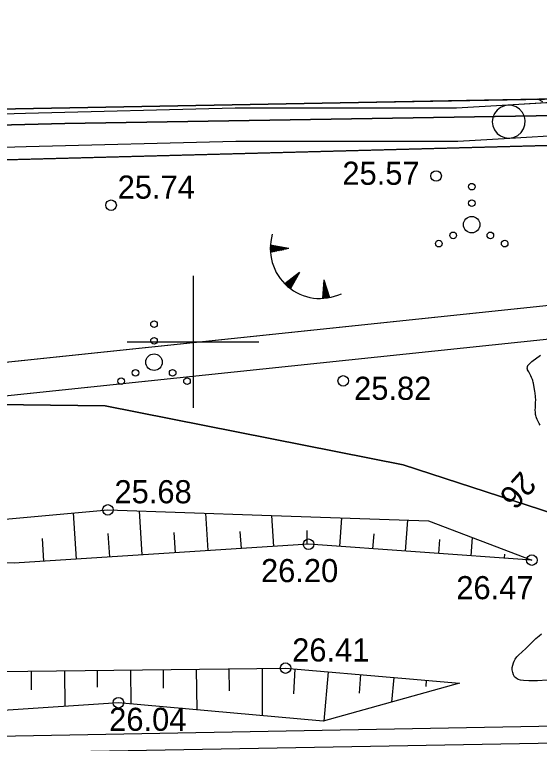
# Model space of a CAD drawing. Extents: x 509422 to 615075, y 6525431 to 6565970.
# Drawn here: x 512889.18 to 512921.01, y 6565875.66 to 6565919.82 of the extents above; entities that cross this region are included whole.
import ezdxf

# ---------------------------------------------------------------- set-up
doc = ezdxf.new("R2010")
doc.units = 0
for name, color, linetype in [('HALJASTUS', 7, 'Continuous'), ('HORISONTAAL', 7, 'Continuous'), ('KITSENDUSED', 7, 'Continuous'), ('kma_avalik_veekogu', 7, 'Continuous'), ('kmakitsendused_kma_avalik_side', 7, 'Continuous'), ('kmakitsendused_kma_avalik_transport', 7, 'Continuous'), ('KORGUS', 7, 'Continuous'), ('MOOTPIIR', 7, 'Continuous'), ('PIIR', 7, 'Continuous'), ('PIIR_TM', 7, 'Continuous'), ('RELJEEF', 7, 'Continuous'), ('VORK', 7, 'Continuous')]:
    doc.layers.add(name, color=color, linetype=linetype)

msp = doc.modelspace()

# ---------------------------------------------------------------- linework, layer by layer
at = {"layer": 'HALJASTUS'}
for centre, radius in [((512916.901, 6565909.392), 0.2), ((512916.901, 6565908.392), 0.2), ((512916.901, 6565907.092), 0.5), ((512915.771, 6565906.442), 0.2), ((512918.031, 6565906.442), 0.2), ((512914.901, 6565905.942), 0.2), ((512918.901, 6565905.942), 0.2), ((512897.635, 6565901.06), 0.2), ((512897.635, 6565900.06), 0.2), ((512897.635, 6565898.76), 0.5), ((512896.505, 6565898.11), 0.2), ((512898.765, 6565898.11), 0.2), ((512895.635, 6565897.61), 0.2), ((512899.635, 6565897.61), 0.2)]:
    msp.add_circle(centre, radius, dxfattribs=at)
at = {"layer": 'HORISONTAAL'}
for points in [[(512921.209, 6565914.537), (512920.912, 6565914.686)], [(512921.057, 6565894.944), (512920.988, 6565895.052), (512920.929, 6565895.165), (512920.875, 6565895.282), (512920.835, 6565895.379), (512920.81, 6565895.45), (512920.789, 6565895.523), (512920.775, 6565895.597), (512920.766, 6565895.672), (512920.762, 6565895.748), (512920.759, 6565895.825), (512920.759, 6565895.901), (512920.761, 6565895.977), (512920.778, 6565896.366), (512920.78, 6565896.443), (512920.78, 6565896.52), (512920.777, 6565896.597), (512920.771, 6565896.674), (512920.763, 6565896.75), (512920.754, 6565896.827), (512920.743, 6565896.903), (512920.731, 6565896.979), (512920.645, 6565897.482), (512920.641, 6565897.501), (512920.637, 6565897.52), (512920.633, 6565897.539), (512920.629, 6565897.558), (512920.611, 6565897.634), (512920.606, 6565897.653), (512920.6, 6565897.671), (512920.593, 6565897.689), (512920.586, 6565897.707), (512920.526, 6565897.839), (512920.487, 6565897.923), (512920.447, 6565898.005), (512920.406, 6565898.088), (512920.363, 6565898.169), (512920.292, 6565898.302), (512920.284, 6565898.322), (512920.277, 6565898.343), (512920.275, 6565898.364), (512920.274, 6565898.386), (512920.28, 6565898.475), (512920.284, 6565898.497), (512920.29, 6565898.517), (512920.3, 6565898.536), (512920.312, 6565898.554), (512920.367, 6565898.618), (512920.41, 6565898.665), (512920.455, 6565898.71), (512920.503, 6565898.752), (512920.553, 6565898.791), (512921.072, 6565899.176)]]:
    msp.add_lwpolyline(points, dxfattribs=at)
at = {"layer": 'KITSENDUSED'}
for p, q in [((513287.684, 6565921.28), (512827.679, 6565913.01)), ((512926.985, 6565914.795), (512919.09, 6565914.328))]:
    msp.add_line(p, q, dxfattribs=at)
for points in [[(512850.08, 6565772.604), (512823.932, 6565848.741), (512825.075, 6565884.492), (512827.679, 6565913.01), (512999.127, 6565916.092), (513158.672, 6565918.961), (513287.684, 6565921.28)], [(512827.35, 6565909.402), (512943.7, 6565912.482), (512991.468, 6565912.765), (512991.517, 6565912.765), (512991.566, 6565912.766), (512991.614, 6565912.767), (513195.166, 6565918.532), (513195.169, 6565918.533), (513195.172, 6565918.533), (513195.175, 6565918.533), (513287.684, 6565921.28)], [(512919.09, 6565914.328), (512915.97, 6565914.14), (512902.591, 6565914.15), (512902.565, 6565914.15), (512889.835, 6565913.83), (512889.831, 6565913.83), (512876.733, 6565913.45), (512866.425, 6565913.4), (512866.387, 6565913.399), (512853.505, 6565912.849), (512840.763, 6565912.51), (512840.747, 6565912.509), (512827.869, 6565911.96), (512827.583, 6565911.955)], [(512825.591, 6565890.136), (512925.104, 6565900.545), (512925.167, 6565900.554), (512956.677, 6565905.884), (512997.118, 6565912.794), (512997.209, 6565912.814), (512997.45, 6565912.914), (512997.657, 6565913.073), (512997.816, 6565913.28), (512997.916, 6565913.521), (512997.949, 6565913.733), (512997.964, 6565914.06)], [(512992.144, 6565913.973), (512956.342, 6565907.856), (512924.864, 6565902.531), (512825.776, 6565892.167)], [(512919.209, 6565912.332), (512919.21, 6565912.332), (512919.21, 6565912.332), (512929.334, 6565912.931), (512940.03, 6565913.249)], [(512827.4, 6565909.95), (512827.919, 6565909.96), (512827.943, 6565909.961), (512840.825, 6565910.511), (512853.567, 6565910.85), (512853.583, 6565910.851), (512866.454, 6565911.4), (512876.755, 6565911.45), (512876.779, 6565911.45), (512889.887, 6565911.83), (512902.602, 6565912.15), (512915.999, 6565912.14), (512916.06, 6565912.142), (512919.209, 6565912.332)], [(512919.209, 6565912.332), (512919.209, 6565912.332)], [(513129.748, 6565843.237), (513110.897, 6565850.028), (513102.495, 6565852.515), (513098.104, 6565856.004), (513069.005, 6565872.068), (513036.248, 6565877.707), (513029.119, 6565877.732), (513006.245, 6565875.164), (512996.506, 6565871.691), (512989.326, 6565873.247), (512982.353, 6565873.796), (512959.599, 6565871.28), (512941.689, 6565882.246), (512935.299, 6565885.201), (512912.748, 6565892.532), (512894.671, 6565896.111), (512858.258, 6565896.561), (512852.342, 6565895.541), (512827.618, 6565887.879), (512825.249, 6565886.393)]]:
    msp.add_lwpolyline(points, dxfattribs=at)
at = {"layer": 'kma_avalik_veekogu'}
msp.add_lwpolyline([(512795.843, 6565876.343), (512804.181, 6565872.884), (512805.688, 6565874.127), (512827.618, 6565887.879), (512852.342, 6565895.541), (512858.258, 6565896.561), (512894.671, 6565896.111), (512912.748, 6565892.532), (512935.299, 6565885.201), (512941.689, 6565882.246), (512959.599, 6565871.28), (512982.353, 6565873.796), (512989.326, 6565873.247), (512996.506, 6565871.691), (513006.245, 6565875.164), (513029.119, 6565877.732), (513036.248, 6565877.707), (513069.005, 6565872.068), (513098.104, 6565856.004), (513102.495, 6565852.515), (513110.897, 6565850.028), (513129.748, 6565843.237)], dxfattribs=at)
at = {"layer": 'kmakitsendused_kma_avalik_side'}
for points in [[(512929.231, 6565914.928), (512919.091, 6565914.328), (512918.891, 6565914.296), (512918.65, 6565914.196), (512918.443, 6565914.037), (512918.284, 6565913.83), (512918.184, 6565913.589), (512918.15, 6565913.33), (512918.184, 6565913.071), (512918.284, 6565912.83), (512918.443, 6565912.623), (512918.65, 6565912.464), (512918.891, 6565912.364), (512919.15, 6565912.33), (512919.209, 6565912.332), (512929.334, 6565912.931)], [(512876.779, 6565911.45), (512889.887, 6565911.83), (512902.602, 6565912.15), (512915.999, 6565912.14), (512916.06, 6565912.142), (512919.21, 6565912.332), (512919.471, 6565912.383), (512919.706, 6565912.499), (512919.902, 6565912.671), (512920.047, 6565912.888), (512920.131, 6565913.135), (512920.148, 6565913.395), (512920.097, 6565913.651), (512919.981, 6565913.886), (512919.809, 6565914.082), (512919.592, 6565914.227), (512919.345, 6565914.311), (512919.09, 6565914.328), (512915.97, 6565914.14), (512902.591, 6565914.15), (512902.565, 6565914.15), (512889.835, 6565913.83), (512889.831, 6565913.83), (512876.733, 6565913.45)], [(512956.342, 6565907.856), (512924.864, 6565902.531), (512814.566, 6565890.995), (512814.411, 6565890.966), (512814.17, 6565890.866), (512813.963, 6565890.707), (512813.804, 6565890.5), (512813.704, 6565890.259), (512813.67, 6565890), (512813.704, 6565889.741), (512813.804, 6565889.5), (512813.963, 6565889.293), (512814.17, 6565889.134), (512814.411, 6565889.034), (512814.67, 6565889), (512814.735, 6565889.002), (512814.774, 6565889.005), (512925.104, 6565900.545), (512925.167, 6565900.554), (512956.677, 6565905.884)]]:
    msp.add_lwpolyline(points, dxfattribs=at)
at = {"layer": 'kmakitsendused_kma_avalik_transport'}
msp.add_lwpolyline([(513195.166, 6565918.532), (512991.614, 6565912.767), (512991.566, 6565912.766), (512991.517, 6565912.765), (512991.468, 6565912.765), (512943.7, 6565912.482), (512695.963, 6565905.924)], dxfattribs=at)
at = {"layer": 'KORGUS'}
for centre in [(512914.743, 6565910.041), (512895.029, 6565908.267), (512909.11, 6565897.624), (512894.836, 6565889.812), (512907.005, 6565887.728), (512920.547, 6565886.768), (512905.614, 6565880.226), (512895.476, 6565878.129)]:
    msp.add_circle(centre, 0.32, dxfattribs=at)
at = {"layer": 'MOOTPIIR'}
msp.add_lwpolyline([(512879.071, 6565688.193), (512823.932, 6565848.741), (512825.075, 6565884.492), (512827.679, 6565913.01), (513448.17, 6565924.166), (513572.368, 6565857.798), (513561.325, 6565731.726), (513511.309, 6565499.186), (513354.422, 6565438.926), (513251.738, 6565463.508), (513252.747, 6565585.499)], close=True, dxfattribs=at)
at = {"layer": 'PIIR'}
for points in [[(512827.55, 6565911.596), (512892.23, 6565913.22), (513025.17, 6565915.38), (513462.534, 6565928.753)], [(513118.877, 6565918.245), (513025.17, 6565915.38), (512892.23, 6565913.22), (512827.55, 6565911.596)]]:
    msp.add_lwpolyline(points, dxfattribs=at)
msp.add_lwpolyline([(513442.384, 6565886.056), (512829.322, 6565875.033), (512905.604, 6565720.31), (513290.987, 6565614.399), (513289.987, 6565493.425), (513354.686, 6565477.937), (513483.571, 6565506.952), (513523.89, 6565738.256), (513543.837, 6565852.517)], close=True, dxfattribs=at)
at = {"layer": 'PIIR_TM'}
msp.add_lwpolyline([(512906.302, 6565721.155), (512830.916, 6565874.062), (513442.232, 6565885.053), (513542.704, 6565851.838), (513522.905, 6565738.428), (513482.701, 6565507.781), (513354.693, 6565478.963), (513290.993, 6565494.213), (513291.994, 6565615.159)], close=True, dxfattribs=at)
at = {"layer": 'RELJEEF'}
for p, q in [((512904.681, 6565905.661), (512904.88, 6565905.82)), ((512904.681, 6565905.597), (512904.944, 6565905.808)), ((512904.682, 6565905.726), (512904.815, 6565905.833)), ((512904.683, 6565905.535), (512905.009, 6565905.795)), ((512904.684, 6565905.792), (512904.751, 6565905.845)), ((512904.686, 6565905.473), (512905.073, 6565905.783)), ((512905.801, 6565905.642), (512904.688, 6565905.857)), ((512904.71, 6565905.428), (512905.138, 6565905.77)), ((512904.816, 6565905.449), (512905.202, 6565905.758)), ((512904.922, 6565905.47), (512905.267, 6565905.745)), ((512905.028, 6565905.49), (512905.331, 6565905.733)), ((512905.134, 6565905.511), (512905.395, 6565905.721)), ((512905.24, 6565905.532), (512905.46, 6565905.708)), ((512905.346, 6565905.553), (512905.524, 6565905.696)), ((512905.452, 6565905.574), (512905.589, 6565905.683)), ((512905.801, 6565905.642), (512904.689, 6565905.424)), ((512905.558, 6565905.594), (512905.653, 6565905.671)), ((512905.664, 6565905.615), (512905.718, 6565905.658)), ((512906.465, 6565904.202), (512905.576, 6565903.498)), ((512906.465, 6565904.202), (512905.906, 6565903.216)), ((512906.129, 6565903.61), (512906.141, 6565903.945)), ((512906.183, 6565903.704), (512906.193, 6565903.986)), ((512906.236, 6565903.798), (512906.244, 6565904.027)), ((512906.289, 6565903.892), (512906.296, 6565904.067)), ((512906.343, 6565903.986), (512906.347, 6565904.108)), ((512906.396, 6565904.08), (512906.398, 6565904.149)), ((512905.623, 6565903.452), (512905.626, 6565903.538)), ((512905.672, 6565903.408), (512905.678, 6565903.578)), ((512905.72, 6565903.364), (512905.729, 6565903.619)), ((512905.769, 6565903.323), (512905.781, 6565903.66)), ((512905.818, 6565903.284), (512905.832, 6565903.701)), ((512905.866, 6565903.246), (512905.884, 6565903.741)), ((512905.916, 6565903.234), (512905.935, 6565903.782)), ((512905.969, 6565903.328), (512905.987, 6565903.823)), ((512906.023, 6565903.422), (512906.038, 6565903.864)), ((512906.076, 6565903.516), (512906.09, 6565903.904)), ((512907.93, 6565903.754), (512907.845, 6565902.623)), ((512908.071, 6565903.312), (512907.909, 6565903.473)), ((512908.038, 6565903.415), (512907.913, 6565903.538)), ((512908.005, 6565903.517), (512907.918, 6565903.603)), ((512907.972, 6565903.62), (512907.923, 6565903.669)), ((512907.93, 6565903.754), (512908.275, 6565902.674)), ((512908.269, 6565902.694), (512907.879, 6565903.08)), ((512908.236, 6565902.797), (512907.884, 6565903.145)), ((512908.203, 6565902.9), (512907.889, 6565903.211)), ((512908.17, 6565903.003), (512907.894, 6565903.276)), ((512908.137, 6565903.106), (512907.899, 6565903.342)), ((512908.104, 6565903.209), (512907.904, 6565903.407)), ((512907.91, 6565902.627), (512907.85, 6565902.687)), ((512907.976, 6565902.632), (512907.855, 6565902.752)), ((512908.041, 6565902.639), (512907.859, 6565902.818)), ((512908.104, 6565902.646), (512907.864, 6565902.883)), ((512908.166, 6565902.655), (512907.869, 6565902.949)), ((512908.227, 6565902.665), (512907.874, 6565903.014)), ((512892.931, 6565886.832), (512892.754, 6565889.623)), ((512896.923, 6565887.086), (512896.754, 6565889.747)), ((512900.915, 6565887.341), (512900.771, 6565889.609)), ((512904.907, 6565887.595), (512904.788, 6565889.471)), ((512908.898, 6565887.594), (512909.015, 6565889.326)), ((512912.888, 6565887.311), (512913.021, 6565889.189)), ((512902.845, 6565888.504), (512902.911, 6565887.468)), ((512906.903, 6565888.56), (512906.903, 6565887.722)), ((512890.854, 6565888.074), (512890.935, 6565886.705)), ((512894.837, 6565888.382), (512894.927, 6565886.959)), ((512898.841, 6565888.446), (512898.919, 6565887.213)), ((512910.957, 6565888.355), (512910.893, 6565887.453)), ((512914.943, 6565888.02), (512914.883, 6565887.17)), ((512916.878, 6565887.028), (512916.956, 6565888.13)), ((512918.891, 6565887.138), (512918.873, 6565886.887)), ((512920.547, 6565886.768), (512920.547, 6565886.768)), ((512892.2, 6565880.068), (512892.226, 6565877.905)), ((512894.212, 6565879.067), (512894.2, 6565880.091)), ((512896.2, 6565880.115), (512896.224, 6565878.061)), ((512898.213, 6565879.009), (512898.2, 6565880.138)), ((512900.2, 6565880.162), (512900.229, 6565877.7)), ((512902.215, 6565878.852), (512902.199, 6565880.185)), ((512904.199, 6565880.209), (512904.192, 6565877.342)), ((512906.12, 6565878.676), (512906.197, 6565880.175)), ((512890.214, 6565878.906), (512890.2, 6565880.044)), ((512908.19, 6565880.004), (512907.932, 6565877.018)), ((512910.086, 6565878.712), (512910.182, 6565879.832)), ((512912.175, 6565879.661), (512912.046, 6565878.168)), ((512914.135, 6565879.116), (512914.167, 6565879.489)), ((512916.16, 6565879.317), (512916.16, 6565879.317))]:
    msp.add_line(p, q, dxfattribs=at)
for points in [[(512825.285, 6565886.788), (512827.52, 6565886.788), (512832.958, 6565888.709), (512839.623, 6565888.815), (512844.962, 6565888.901), (512852.311, 6565890.096), (512856.896, 6565889.029), (512871.981, 6565888.622), (512879.491, 6565888.42), (512894.836, 6565889.812), (512904.166, 6565889.492), (512914.28, 6565889.145), (512920.547, 6565886.768)], [(512920.547, 6565886.768), (512907.005, 6565887.728), (512889.151, 6565886.591), (512874.437, 6565886.751), (512867.186, 6565885.898), (512856.683, 6565886.111), (512837.863, 6565885.241), (512825.09, 6565884.65)], [(512919.353, 6565880.26), (512919.391, 6565880.409), (512919.434, 6565880.54), (512919.479, 6565880.647), (512919.54, 6565880.761), (512919.642, 6565880.902), (512919.766, 6565881.028), (512919.937, 6565881.182), (512920.212, 6565881.433), (512920.392, 6565881.612), (512920.647, 6565881.876), (512920.792, 6565882.018), (512920.986, 6565882.186), (512921.136, 6565882.296)], [(512824.877, 6565878.292), (512841.718, 6565878.992), (512849.019, 6565879.296), (512857.86, 6565879.663), (512881.291, 6565879.939), (512905.614, 6565880.226), (512912.656, 6565879.619), (512916.16, 6565879.317)], [(512921.481, 6565879.49), (512920.886, 6565879.464), (512920.36, 6565879.462), (512920.048, 6565879.474), (512919.858, 6565879.5), (512919.711, 6565879.545), (512919.594, 6565879.609), (512919.498, 6565879.699), (512919.432, 6565879.812), (512919.386, 6565879.966), (512919.363, 6565880.115), (512919.353, 6565880.26)], [(512916.16, 6565879.317), (512907.898, 6565877.008), (512895.476, 6565878.129), (512888.492, 6565877.648), (512878.362, 6565877.702), (512850.955, 6565876.985), (512843.698, 6565876.795), (512831.379, 6565876.473), (512824.232, 6565876.286)]]:
    msp.add_lwpolyline(points, dxfattribs=at)
msp.add_arc((512907.708, 6565905.647), 3.027, 163.4234, 295.1745, dxfattribs=at)
at = {"layer": 'VORK'}
for p, q in [((512900, 6565904), (512900, 6565896)), ((512896, 6565900), (512904, 6565900))]:
    msp.add_line(p, q, dxfattribs=at)

# ---------------------------------------------------------------- texts
at = {"layer": 'HORISONTAAL'}
msp.add_text('26', height=1.4, rotation=227.9236, dxfattribs=at).set_placement((512919.893, 6565892.229))
at = {"layer": 'KORGUS'}
for s, p in [('25.57 ', (512909.057, 6565909.506)), ('25.74 ', (512895.429, 6565908.667)), ('25.82 ', (512909.769, 6565896.478)), ('25.68 ', (512895.236, 6565890.212)), ('26.20 ', (512904.122, 6565885.434)), ('26.47 ', (512915.967, 6565884.4)), ('26.41 ', (512906.014, 6565880.626)), ('26.04 ', (512894.917, 6565876.425))]:
    msp.add_text(s, height=1.4, dxfattribs=at).set_placement(p)

doc.saveas('drawing.dxf')
